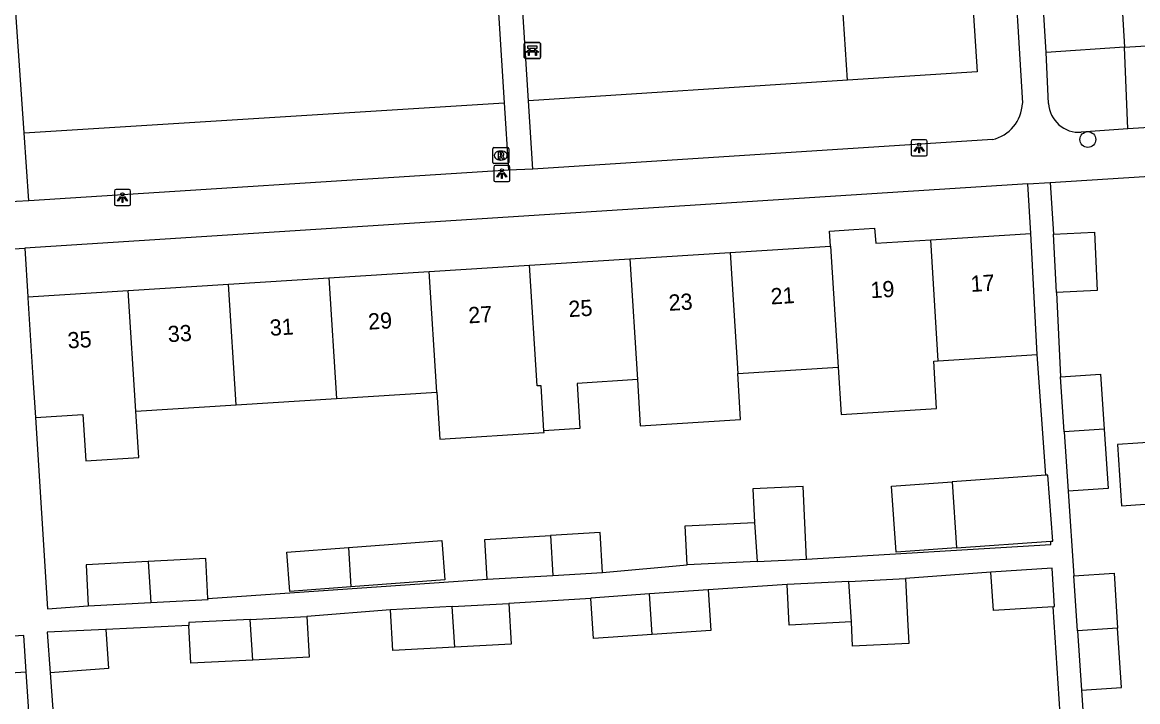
# Model space of a CAD drawing. Extents: x 159689 to 160786, y 387323 to 388339.
# Drawn here: x 160595.3 to 160664.3, y 387729.9 to 387772 of the extents above; entities that cross this region are included whole.
import ezdxf

# ---------------------------------------------------------------- set-up
doc = ezdxf.new("R2010")
doc.units = 0
for name, color, linetype in [('IMGEO_Bank', 7, 'Continuous'), ('IMGEO_Boom', 7, 'Continuous'), ('IMGEO_Groenvoorziening', 7, 'Continuous'), ('IMGEO_Lichtpunt', 7, 'Continuous'), ('IMGEO_Pand', 7, 'Continuous'), ('IMGEO_Pand_nummerreeks', 7, 'Continuous'), ('IMGEO_Parkeervlak_open', 7, 'Continuous'), ('IMGEO_Rijbaan_lokaal_open', 7, 'Continuous'), ('IMGEO_Rioolput', 7, 'Continuous'), ('IMGEO_Voetpad_open', 7, 'Continuous')]:
    doc.layers.add(name, color=color, linetype=linetype)

msp = doc.modelspace()

# ---------------------------------------------------------------- linework, layer by layer
at = {"layer": 'IMGEO_Bank'}
for p, q in [((160626.349, 387769.831), (160626.349, 387770.672)), ((160626.349, 387770.672), (160626.349, 387769.831)), ((160626.424, 387770.756), (160627.265, 387770.756)), ((160627.265, 387770.756), (160626.424, 387770.756)), ((160627.349, 387770.681), (160627.349, 387769.84)), ((160627.349, 387769.84), (160627.349, 387770.681)), ((160627.046, 387770.154), (160626.653, 387770.154)), ((160626.658, 387770.262), (160626.658, 387770.368)), ((160626.702, 387770.368), (160626.702, 387770.262)), ((160626.99, 387770.374), (160626.708, 387770.374)), ((160626.708, 387770.256), (160626.99, 387770.256)), ((160626.996, 387770.262), (160626.996, 387770.368)), ((160627.04, 387770.368), (160627.04, 387770.262)), ((160627.274, 387769.756), (160626.433, 387769.756)), ((160626.433, 387769.756), (160627.274, 387769.756))]:
    msp.add_line(p, q, dxfattribs=at)
for points in [[(160626.596, 387770.154), (160626.454, 387770.154), (160626.566, 387770.256), (160626.652, 387770.256)], [(160626.652, 387770.374), (160626.566, 387770.374), (160626.566, 387770.535), (160627.129, 387770.535), (160627.129, 387770.374), (160627.046, 387770.374)], [(160626.646, 387770.147), (160626.646, 387769.94), (160626.603, 387769.94), (160626.603, 387770.147)], [(160627.046, 387770.256), (160627.129, 387770.256), (160627.241, 387770.154), (160627.102, 387770.154)], [(160627.096, 387770.147), (160627.096, 387769.94), (160627.052, 387769.94), (160627.052, 387770.147)]]:
    msp.add_lwpolyline(points, dxfattribs=at)
for centre, radius, start, end in [((160626.427, 387770.678), 0.0779, 92.4484, 184.28452), ((160626.427, 387770.678), 0.0779, 92.4484, 184.28452), ((160627.271, 387770.678), 0.0779, 2.4484, 94.28452), ((160627.271, 387770.678), 0.0779, 2.4484, 94.28452), ((160626.596, 387770.147), 0.00671, 2.89567, 87.10433), ((160626.653, 387770.147), 0.00671, 92.89567, 177.10433), ((160626.651, 387770.367), 0.00671, 2.89567, 87.10433), ((160626.651, 387770.263), 0.00671, 272.89567, 357.10433), ((160626.708, 387770.367), 0.00671, 92.89567, 177.10433), ((160626.708, 387770.263), 0.00671, 182.89567, 267.10433), ((160626.99, 387770.367), 0.00671, 2.89567, 87.10433), ((160626.99, 387770.263), 0.00671, 272.89567, 357.10433), ((160627.047, 387770.367), 0.00671, 92.89567, 177.10433), ((160627.047, 387770.263), 0.00671, 182.89567, 267.10433), ((160627.045, 387770.147), 0.00671, 2.89567, 87.10433), ((160627.102, 387770.147), 0.00671, 92.89567, 177.10433), ((160626.427, 387769.834), 0.0779, 182.4484, 274.28452), ((160626.427, 387769.834), 0.0779, 182.4484, 274.28452), ((160627.271, 387769.834), 0.0779, 272.4484, 4.28452), ((160627.271, 387769.834), 0.0779, 272.4484, 4.28452)]:
    msp.add_arc(centre, radius, start, end, dxfattribs=at)
at = {"layer": 'IMGEO_Boom'}
msp.add_circle((160661.242, 387764.742), 0.489, dxfattribs=at)
at = {"layer": 'IMGEO_Groenvoorziening'}
for points in [[(160653.708, 387779.408), (160654.394, 387768.933), (160646.359, 387768.412)], [(160646.359, 387768.412), (160645.673, 387778.882)], [(160646.359, 387768.412), (160626.618, 387767.133)], [(160595.377, 387765.164), (160625.103, 387767.012)]]:
    msp.add_lwpolyline(points, dxfattribs=at)
at = {"layer": 'IMGEO_Lichtpunt'}
for p, q in [((160650.299, 387764.631), (160650.299, 387763.824)), ((160650.299, 387764.631), (160650.299, 387763.824)), ((160651.201, 387764.726), (160650.393, 387764.726)), ((160651.201, 387764.726), (160650.393, 387764.726)), ((160651.295, 387763.824), (160651.295, 387764.631)), ((160651.295, 387763.824), (160651.295, 387764.631)), ((160650.393, 387763.73), (160651.201, 387763.73)), ((160650.393, 387763.73), (160651.201, 387763.73)), ((160624.463, 387763.039), (160624.463, 387762.232)), ((160624.463, 387763.039), (160624.463, 387762.232)), ((160625.365, 387763.134), (160624.557, 387763.134)), ((160625.365, 387763.134), (160624.557, 387763.134)), ((160625.459, 387762.232), (160625.459, 387763.039)), ((160625.459, 387762.232), (160625.459, 387763.039)), ((160601.879, 387761.652), (160601.071, 387761.652)), ((160601.879, 387761.652), (160601.071, 387761.652)), ((160624.557, 387762.138), (160625.365, 387762.138)), ((160624.557, 387762.138), (160625.365, 387762.138)), ((160600.977, 387761.557), (160600.977, 387760.75)), ((160600.977, 387761.557), (160600.977, 387760.75)), ((160601.973, 387760.75), (160601.973, 387761.557)), ((160601.973, 387760.75), (160601.973, 387761.557)), ((160601.071, 387760.656), (160601.879, 387760.656)), ((160601.071, 387760.656), (160601.879, 387760.656))]:
    msp.add_line(p, q, dxfattribs=at)
for points in [[(160650.673, 387764.295), (160650.712, 387764.267), (160650.524, 387764.005), (160650.486, 387764.032), (160650.673, 387764.295)], [(160650.775, 387764.247), (160650.822, 387764.247), (160650.822, 387763.925), (160650.775, 387763.925), (160650.775, 387764.247)], [(160650.885, 387764.267), (160650.923, 387764.294), (160651.11, 387764.032), (160651.071, 387764.004), (160650.885, 387764.267)], [(160624.837, 387762.703), (160624.876, 387762.675), (160624.688, 387762.413), (160624.65, 387762.44), (160624.837, 387762.703)], [(160624.939, 387762.655), (160624.986, 387762.655), (160624.986, 387762.333), (160624.939, 387762.333), (160624.939, 387762.655)], [(160625.049, 387762.675), (160625.087, 387762.702), (160625.274, 387762.44), (160625.235, 387762.412), (160625.049, 387762.675)], [(160601.351, 387761.221), (160601.39, 387761.193), (160601.202, 387760.931), (160601.164, 387760.958), (160601.351, 387761.221)], [(160601.453, 387761.173), (160601.5, 387761.173), (160601.5, 387760.851), (160601.453, 387760.851), (160601.453, 387761.173)], [(160601.563, 387761.193), (160601.601, 387761.22), (160601.788, 387760.958), (160601.749, 387760.93), (160601.563, 387761.193)]]:
    msp.add_lwpolyline(points, dxfattribs=at)
for centre in [(160650.798, 387764.429), (160624.962, 387762.837), (160601.476, 387761.355)]:
    msp.add_circle(centre, 0.0994, dxfattribs=at)
for centre, start, end in [((160650.393, 387764.631), 90, 180), ((160650.393, 387764.631), 90, 180), ((160651.201, 387764.631), 0, 90), ((160651.201, 387764.631), 0, 90), ((160650.393, 387763.824), 180, 270), ((160650.393, 387763.824), 180, 270), ((160651.201, 387763.824), 270, 0), ((160651.201, 387763.824), 270, 360), ((160624.557, 387763.039), 90, 180), ((160624.557, 387763.039), 90, 180), ((160625.365, 387763.039), 0, 90), ((160625.365, 387763.039), 0, 90), ((160601.071, 387761.557), 90, 180), ((160601.071, 387761.557), 90, 180), ((160601.879, 387761.557), 0, 90), ((160601.879, 387761.557), 0, 90), ((160624.557, 387762.232), 180, 270), ((160624.557, 387762.232), 180, 270), ((160625.365, 387762.232), 270, 0), ((160625.365, 387762.232), 270, 360), ((160601.071, 387760.75), 180, 270), ((160601.071, 387760.75), 180, 270), ((160601.879, 387760.75), 270, 0), ((160601.879, 387760.75), 270, 360)]:
    msp.add_arc(centre, 0.0946, start, end, dxfattribs=at)
at = {"layer": 'IMGEO_Pand'}
for points in [[(160645.302, 387758.145), (160645.243, 387759.072), (160646.752, 387759.168), (160648.037, 387759.25), (160648.114, 387758.323), (160651.512, 387758.539)], [(160651.512, 387758.539), (160657.722, 387758.932)], [(160658.107, 387751.429), (160657.722, 387758.932)], [(160659.114, 387758.88), (160661.649, 387759.007), (160661.83, 387755.396), (160659.295, 387755.269)], [(160659.295, 387755.269), (160659.114, 387758.88)], [(160651.986, 387751.046), (160651.512, 387758.539)], [(160632.88, 387757.359), (160639.091, 387757.753)], [(160639.091, 387757.753), (160645.302, 387758.145)], [(160639.091, 387757.753), (160639.565, 387750.267)], [(160645.302, 387758.145), (160645.775, 387750.656)], [(160620.459, 387756.573), (160626.67, 387756.966)], [(160626.67, 387756.966), (160632.88, 387757.359)], [(160627.566, 387746.708), (160627.391, 387749.505), (160627.143, 387749.489), (160626.67, 387756.966)], [(160632.88, 387757.359), (160633.354, 387749.879)], [(160608.038, 387755.787), (160614.249, 387756.18)], [(160614.249, 387756.18), (160620.459, 387756.573)], [(160614.249, 387756.18), (160614.721, 387748.711)], [(160620.932, 387749.1), (160620.459, 387756.573)], [(160601.827, 387755.394), (160608.038, 387755.787)], [(160608.51, 387748.322), (160608.038, 387755.787)], [(160595.621, 387755.001), (160595.617, 387755.001), (160595.621, 387754.937), (160595.931, 387750), (160596.084, 387747.543)], [(160595.621, 387755.001), (160601.827, 387755.394)], [(160602.3, 387747.932), (160601.827, 387755.394)], [(160651.986, 387751.046), (160658.107, 387751.429)], [(160639.565, 387750.267), (160645.775, 387750.656)], [(160645.775, 387750.656), (160645.96, 387747.728), (160651.882, 387748.102), (160651.698, 387751.028), (160651.986, 387751.046)], [(160633.354, 387749.879), (160633.533, 387747.013), (160639.744, 387747.402), (160639.565, 387750.267)], [(160659.547, 387750.05), (160662.037, 387750.215), (160662.262, 387746.823)], [(160659.772, 387746.656), (160659.547, 387750.05)], [(160633.354, 387749.879), (160629.614, 387749.644), (160629.789, 387746.847), (160627.566, 387746.708)], [(160608.51, 387748.322), (160614.721, 387748.711)], [(160614.721, 387748.711), (160620.932, 387749.1)], [(160620.932, 387749.1), (160621.114, 387746.199), (160627.573, 387746.603), (160627.566, 387746.708)], [(160596.084, 387747.543), (160599.025, 387747.727), (160599.205, 387744.854), (160602.482, 387745.059), (160602.3, 387747.932)], [(160602.3, 387747.932), (160608.51, 387748.322)], [(160662.262, 387746.823), (160659.772, 387746.656)], [(160659.772, 387746.656), (160660.016, 387742.972)], [(160662.262, 387746.823), (160662.506, 387743.137), (160660.016, 387742.972)], [(160667.12, 387742.329), (160666.866, 387746.113), (160663.073, 387745.859), (160663.326, 387742.075), (160667.12, 387742.329)], [(160658.641, 387743.963), (160652.847, 387743.549)], [(160658.943, 387739.877), (160659.068, 387739.886), (160658.776, 387743.973), (160658.641, 387743.963)], [(160643.825, 387738.763), (160643.608, 387743.264), (160640.51, 387743.114), (160640.61, 387741.041)], [(160653.103, 387739.46), (160649.378, 387739.193), (160649.086, 387743.281), (160652.847, 387743.549)], [(160652.847, 387743.549), (160653.103, 387739.46)], [(160636.435, 387738.406), (160636.318, 387740.834), (160640.61, 387741.041)], [(160640.61, 387741.041), (160640.761, 387738.615)], [(160624.051, 387737.519), (160623.904, 387739.989), (160627.972, 387740.23)], [(160631.195, 387737.943), (160631.049, 387740.413), (160627.972, 387740.23)], [(160627.972, 387740.23), (160628.126, 387737.761)], [(160615.465, 387739.491), (160621.249, 387739.922), (160621.431, 387737.479), (160615.618, 387737.047)], [(160653.103, 387739.46), (160658.943, 387739.877)], [(160615.618, 387737.047), (160611.831, 387736.765), (160611.649, 387739.207), (160615.465, 387739.491)], [(160615.465, 387739.491), (160615.618, 387737.047)], [(160603.07, 387738.62), (160599.219, 387738.412), (160599.357, 387735.874)], [(160606.766, 387736.327), (160606.631, 387738.813), (160603.07, 387738.62)], [(160603.07, 387738.62), (160603.229, 387736.084)], [(160640.761, 387738.615), (160636.435, 387738.406)], [(160640.761, 387738.615), (160643.825, 387738.763)], [(160659.092, 387735.824), (160659.189, 387735.83), (160659.035, 387738.21), (160655.24, 387737.965)], [(160624.051, 387737.519), (160628.126, 387737.761)], [(160628.126, 387737.761), (160631.195, 387737.943)], [(160646.442, 387737.391), (160649.952, 387737.573)], [(160649.952, 387737.573), (160650.083, 387735.057), (160650.161, 387733.551), (160646.679, 387733.371), (160646.601, 387734.877)], [(160659.092, 387735.824), (160655.394, 387735.584), (160655.24, 387737.965)], [(160660.374, 387737.729), (160662.864, 387737.894), (160663.089, 387734.502)], [(160660.599, 387734.335), (160660.374, 387737.729)], [(160637.74, 387736.859), (160634.103, 387736.61)], [(160637.74, 387736.859), (160637.899, 387734.345), (160634.262, 387734.096)], [(160646.442, 387737.391), (160642.629, 387737.193)], [(160646.601, 387734.877), (160642.76, 387734.678), (160642.629, 387737.193)], [(160646.601, 387734.877), (160646.442, 387737.391)], [(160599.357, 387735.874), (160603.229, 387736.084)], [(160603.229, 387736.084), (160606.769, 387736.276), (160606.766, 387736.327)], [(160634.103, 387736.61), (160630.467, 387736.361), (160630.469, 387736.335)], [(160634.262, 387734.096), (160630.626, 387733.847), (160630.469, 387736.335)], [(160634.262, 387734.096), (160634.103, 387736.61)], [(160621.885, 387735.832), (160618.075, 387735.634)], [(160622.045, 387733.318), (160618.206, 387733.119), (160618.075, 387735.634)], [(160621.885, 387735.832), (160625.398, 387736.014)], [(160622.045, 387733.318), (160621.885, 387735.832)], [(160625.398, 387736.014), (160625.529, 387733.498), (160622.045, 387733.318)], [(160609.381, 387735.037), (160605.571, 387734.839), (160605.58, 387734.667)], [(160609.381, 387735.037), (160612.894, 387735.219)], [(160609.541, 387732.523), (160609.381, 387735.037)], [(160612.894, 387735.219), (160613.025, 387732.703), (160609.541, 387732.523)], [(160595.515, 387731.787), (160595.364, 387734.038), (160591.701, 387733.814)], [(160600.433, 387734.421), (160596.809, 387734.247), (160596.998, 387731.73)], [(160600.433, 387734.421), (160600.616, 387732.002), (160596.998, 387731.73)], [(160609.541, 387732.523), (160605.702, 387732.324), (160605.58, 387734.667)], [(160663.089, 387734.502), (160660.599, 387734.335)], [(160660.599, 387734.335), (160660.843, 387730.651), (160660.854, 387730.652)], [(160660.854, 387730.652), (160663.333, 387730.816), (160663.089, 387734.502)], [(160591.701, 387733.814), (160591.843, 387731.557), (160595.515, 387731.787)]]:
    msp.add_lwpolyline(points, dxfattribs=at)
at = {"layer": 'IMGEO_Parkeervlak_open'}
for points in [[(160663.523, 387770.457), (160658.67, 387770.138)], [(160663.726, 387765.399), (160663.523, 387770.457)]]:
    msp.add_lwpolyline(points, dxfattribs=at)
at = {"layer": 'IMGEO_Rijbaan_lokaal_open'}
for points in [[(160662.958, 387779.811), (160663.523, 387770.457)], [(160663.523, 387770.457), (160681.993, 387771.606)]]:
    msp.add_lwpolyline(points, dxfattribs=at)
at = {"layer": 'IMGEO_Rioolput'}
for p, q in [((160624.394, 387763.326), (160624.394, 387764.178)), ((160624.469, 387764.252), (160625.321, 387764.252)), ((160624.882, 387764.032), (160624.907, 387764.032)), ((160625.395, 387764.178), (160625.395, 387763.326)), ((160625.321, 387763.252), (160624.469, 387763.252)), ((160624.905, 387763.472), (160624.88, 387763.472))]:
    msp.add_line(p, q, dxfattribs=at)
for points in [[(160624.394, 387763.326), (160624.394, 387764.178)], [(160624.469, 387764.252), (160625.321, 387764.252)], [(160624.983, 387763.95), (160624.731, 387763.952), (160624.731, 387763.552)], [(160624.731, 387763.552), (160624.855, 387763.552), (160624.855, 387763.714), (160624.866, 387763.714)], [(160624.909, 387763.871), (160624.855, 387763.871), (160624.855, 387763.79)], [(160624.855, 387763.79), (160624.907, 387763.79)], [(160625.395, 387764.178), (160625.395, 387763.326)], [(160625.321, 387763.252), (160624.469, 387763.252)], [(160624.913, 387763.685), (160624.984, 387763.552), (160625.124, 387763.552), (160625.059, 387763.678)]]:
    msp.add_lwpolyline(points, dxfattribs=at)
for centre, radius, start, end in [((160624.471, 387764.176), 0.0765, 91.55205, 178.44795), ((160624.471, 387764.176), 0.0765, 91.55205, 178.44795), ((160624.865, 387763.661), 0.0533, 26.02933, 88.69889), ((160624.891, 387763.979), 0.19, 274.7715, 282.96867), ((160624.915, 387763.775), 0.0964, 77.00612, 93.18647), ((160624.929, 387763.832), 0.0378, 276.66336, 79.67722), ((160624.982, 387763.84), 0.109, 350.36119, 89.41601), ((160624.98, 387763.84), 0.112, 277.58423, 350.98172), ((160624.964, 387763.625), 0.108, 29.51342, 73.79051), ((160625.319, 387764.176), 0.0765, 1.55205, 88.44795), ((160625.319, 387764.176), 0.0765, 1.55205, 88.44795), ((160624.471, 387763.328), 0.0765, 181.55205, 268.44795), ((160624.471, 387763.328), 0.0765, 181.55205, 268.44795), ((160625.319, 387763.328), 0.0765, 271.55205, 358.44795), ((160625.319, 387763.328), 0.0765, 271.55205, 358.44795)]:
    msp.add_arc(centre, radius, start, end, dxfattribs=at)
for centre, major_axis, ratio, start_param, end_param in [((160624.881, 387763.752), (-0.387, 0.002), 0.722429, 4.712389, 7.853982), ((160624.906, 387763.752), (-0.39, 0.002), 0.717154, 1.570796, 4.712389)]:
    msp.add_ellipse(centre, major_axis=major_axis, ratio=ratio, start_param=start_param, end_param=end_param, dxfattribs=at)
at = {"layer": 'IMGEO_Voetpad_open'}
for points in [[(160658.67, 387770.138), (160658.078, 387779.519), (160662.958, 387779.811)], [(160626.618, 387767.133), (160625.954, 387777.59)], [(160656.551, 387777.544), (160657.189, 387766.985)], [(160624.442, 387777.513), (160625.103, 387767.012)], [(160595.377, 387765.164), (160594.662, 387775.604)], [(160658.814, 387766.966), (160658.67, 387770.138)], [(160625.103, 387767.012), (160625.364, 387762.851)], [(160626.885, 387762.915), (160626.618, 387767.133)], [(160682.276, 387766.565), (160663.726, 387765.399)], [(160595.666, 387760.943), (160595.377, 387765.164)], [(160663.726, 387765.399), (160660.828, 387765.199)], [(160655.334, 387764.74), (160626.885, 387762.915)], [(160658.91, 387762.08), (160682.597, 387763.593), (160684.684, 387763.726)], [(160625.364, 387762.851), (160595.666, 387760.943)], [(160626.885, 387762.915), (160625.364, 387762.851)], [(160657.527, 387761.992), (160595.428, 387758.025)], [(160657.527, 387761.992), (160658.91, 387762.08)], [(160657.722, 387758.932), (160657.527, 387761.992)], [(160658.91, 387762.08), (160659.114, 387758.88)], [(160595.666, 387760.943), (160594.15, 387760.864)], [(160593.993, 387757.933), (160595.428, 387758.025)], [(160595.428, 387758.025), (160595.621, 387755.001)], [(160659.295, 387755.269), (160659.547, 387750.05)], [(160658.641, 387743.963), (160658.107, 387751.429)], [(160596.084, 387747.543), (160596.83, 387735.699), (160599.357, 387735.874)], [(160660.016, 387742.972), (160660.374, 387737.729)], [(160643.825, 387738.763), (160658.957, 387739.681), (160658.943, 387739.877)], [(160631.195, 387737.943), (160636.435, 387738.406)], [(160606.766, 387736.327), (160624.051, 387737.519)], [(160655.24, 387737.965), (160649.952, 387737.573)], [(160642.629, 387737.193), (160637.74, 387736.859)], [(160630.469, 387736.335), (160625.398, 387736.014)], [(160618.075, 387735.634), (160612.894, 387735.219)], [(160659.708, 387726.325), (160659.092, 387735.824)], [(160605.58, 387734.667), (160600.433, 387734.421)], [(160596.15, 387722.312), (160595.515, 387731.787)], [(160596.998, 387731.73), (160597.673, 387722.385)], [(160660.854, 387730.652), (160661.206, 387725.347)]]:
    msp.add_lwpolyline(points, dxfattribs=at)
for centre, radius, start, end in [((160654.804, 387767.066), 2.386, 282.82471, 358.04276), ((160660.694, 387767.078), 1.884, 183.40565, 274.06961)]:
    msp.add_arc(centre, radius, start, end, dxfattribs=at)

# ---------------------------------------------------------------- texts
at = {"layer": 'IMGEO_Pand_nummerreeks'}
for s, rotation, p in [('17', 3.58421, (160654.014, 387755.307)), ('21', 3.58672, (160641.632, 387754.532)), ('19', 3.58672, (160647.812, 387754.919)), ('25', 3.58421, (160629.114, 387753.748)), ('23', 3.58672, (160635.316, 387754.137)), ('29', 3.58421, (160616.709, 387752.971)), ('27', 3.58672, (160622.912, 387753.36)), ('31', 3.58421, (160610.62, 387752.59)), ('35', 3.58672, (160598.102, 387751.806)), ('33', 3.58421, (160604.305, 387752.194))]:
    msp.add_text(s, height=1, rotation=rotation, dxfattribs=at).set_placement(p)

doc.saveas('drawing.dxf')
